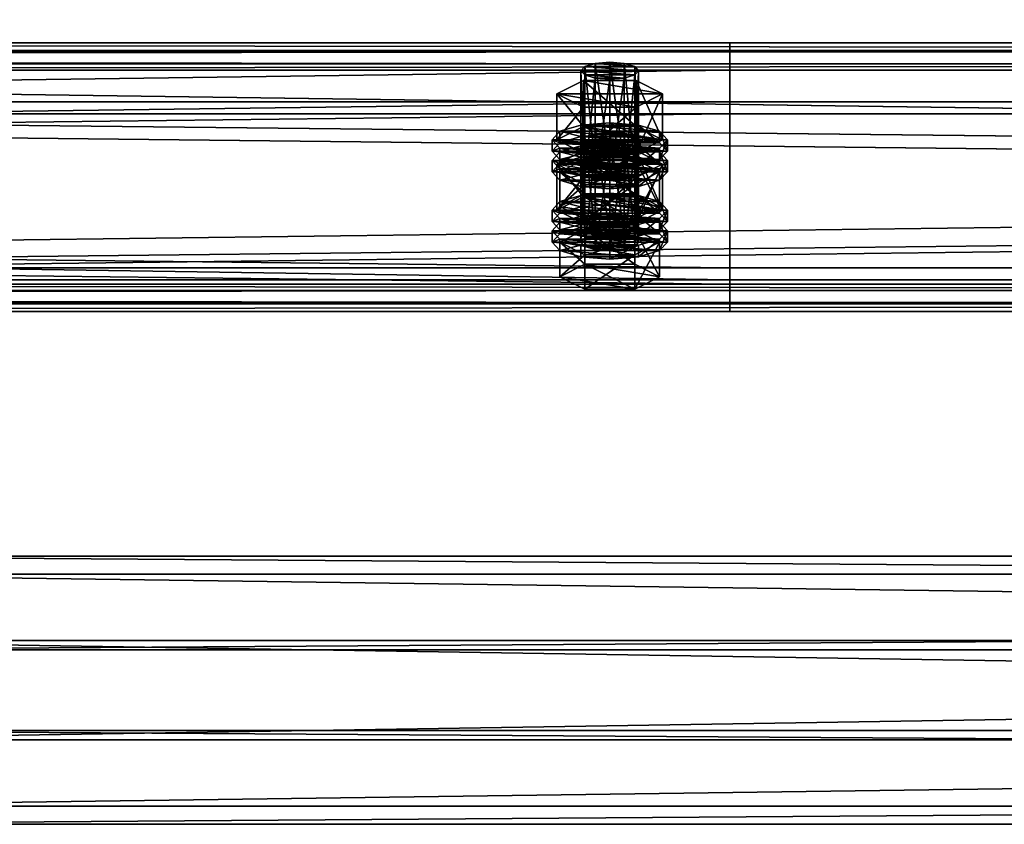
# Model space of a CAD drawing. Header units: millimetres. Extents: x 60485 to 71303, y 100 to 16900.
# Tile 527 of 656: x 63352 to 63557, y 13572 to 13739. Entities that reach past the tile are written whole.
import ezdxf

# ---------------------------------------------------------------- set-up
doc = ezdxf.new("R2010")
doc.units = ezdxf.units.MM
for name, color, linetype in [('13', 7, 'Continuous'), ('3', 7, 'Continuous'), ('4', 7, 'Continuous'), ('9', 7, 'Continuous')]:
    doc.layers.add(name, color=color, linetype=linetype)

msp = doc.modelspace()

# ---------------------------------------------------------------- meshes
at = {"layer": '13', "color": 7}
mesh = msp.add_polyface(dxfattribs=at)
corners = [(63475, 13727.08, 4059.13), (63472, 13727.31, 4059.9), (63472, 13706.28, 4066.34), (63469.8, 13727.96, 4062), (63469.8, 13706.92, 4068.44), (63469, 13728.83, 4064.87), (63469, 13707.8, 4071.31), (63469.8, 13729.71, 4067.74), (63469.8, 13708.67, 4074.17), (63472, 13730.35, 4069.84), (63472, 13709.32, 4076.27), (63475, 13730.59, 4070.61), (63475, 13709.55, 4077.04), (63478, 13727.31, 4059.9), (63480.2, 13727.96, 4062), (63481, 13728.83, 4064.87), (63480.2, 13729.71, 4067.74), (63478, 13730.35, 4069.84), (63480.48, 13721.27, 4057.25), (63469.52, 13721.27, 4057.25), (63469.52, 13711.71, 4060.17), (63464.03, 13724.05, 4066.33), (63464.03, 13714.49, 4069.26), (63469.52, 13726.83, 4075.42), (63469.52, 13717.27, 4078.34), (63480.48, 13717.27, 4078.34), (63485.97, 13724.05, 4066.33), (63480.48, 13711.71, 4060.17), (63464.61, 13711.94, 4076.31), (63485.39, 13711.94, 4076.31), (63469, 13713.23, 4080.51), (63481, 13713.23, 4080.51), (63475, 13713.7, 4082.05), (63464.61, 13712.73, 4063.52), (63463, 13714.49, 4069.26), (63463, 13712.1, 4069.99), (63464.61, 13716.24, 4075), (63464.61, 13713.85, 4075.73), (63469, 13717.53, 4079.2), (63469, 13715.14, 4079.93), (63475, 13718, 4080.73), (63475, 13715.61, 4081.46), (63485.39, 13712.73, 4063.52), (63487, 13714.49, 4069.26), (63485.39, 13716.24, 4075), (63485.39, 13713.85, 4075.73), (63487, 13712.1, 4069.99), (63472, 13712.69, 4012.09), (63478, 13712.69, 4012.09), (63469.8, 13713.33, 4014.19), (63480.2, 13713.33, 4014.19), (63469, 13714.21, 4017.06), (63481, 13714.21, 4017.06), (63469.8, 13715.09, 4019.93), (63480.2, 13715.09, 4019.93), (63472, 13715.73, 4022.03)]
mesh.append_faces([[corners[k] for k in face] for face in [(5, 8, 6, 6), (7, 10, 8, 8), (9, 12, 10, 10), (13, 1, 0, 0), (9, 17, 11, 11), (19, 22, 20, 20), (21, 24, 22, 22), (23, 25, 24, 24), (18, 21, 19, 19), (30, 31, 32, 32), (34, 37, 35, 35), (36, 39, 37, 37), (38, 41, 39, 39)]], dxfattribs={"vtx0": -1, "color": 7})
mesh.append_faces([[corners[k] for k in face] for face in [(1, 13, 3, 3), (3, 14, 5, 5), (5, 15, 7, 7), (7, 16, 9, 9), (21, 26, 23, 23), (24, 27, 22, 22), (28, 29, 30, 30), (33, 42, 34, 34), (34, 43, 36, 36), (36, 44, 38, 38), (41, 45, 39, 39), (39, 45, 37, 37), (37, 46, 35, 35), (47, 48, 49, 49), (49, 50, 51, 51), (51, 52, 53, 53), (53, 54, 55, 55)]], dxfattribs={"vtx0": -1, "vtx1": -1, "color": 7})
mesh.append_faces([[corners[k] for k in face] for face in [(0, 1, 2, 2), (1, 3, 4, 4), (3, 5, 6, 6), (5, 7, 8, 8), (7, 9, 10, 10), (9, 11, 12, 12), (18, 19, 20, 20), (19, 21, 22, 22), (21, 23, 24, 24), (33, 34, 35, 35), (34, 36, 37, 37), (36, 38, 39, 39), (38, 40, 41, 41)]], dxfattribs={"vtx2": -1, "vtx3": -1, "color": 7})
mesh = msp.add_polyface(dxfattribs=at)
corners = [(63481, 13728.83, 4064.87), (63480.2, 13727.96, 4062), (63480.2, 13706.92, 4068.44), (63481, 13707.8, 4071.31), (63478, 13727.31, 4059.9), (63478, 13706.28, 4066.34), (63475, 13727.08, 4059.13), (63475, 13706.04, 4065.57), (63475, 13730.59, 4070.61), (63478, 13730.35, 4069.84), (63478, 13709.32, 4076.27), (63475, 13709.55, 4077.04), (63480.2, 13729.71, 4067.74), (63480.2, 13708.67, 4074.17), (63469.8, 13727.96, 4062), (63469, 13728.83, 4064.87), (63469.8, 13729.71, 4067.74), (63472, 13730.35, 4069.84), (63485.97, 13724.05, 4066.33), (63480.48, 13721.27, 4057.25), (63480.48, 13711.71, 4060.17), (63485.97, 13714.49, 4069.26), (63469.52, 13711.71, 4060.17), (63469.52, 13726.83, 4075.42), (63480.48, 13726.83, 4075.42), (63480.48, 13717.27, 4078.34), (63464.03, 13724.05, 4066.33), (63469.52, 13717.27, 4078.34), (63469, 13713.23, 4080.51), (63485.39, 13711.94, 4076.31), (63481, 13713.23, 4080.51), (63475, 13718, 4080.73), (63481, 13717.53, 4079.2), (63481, 13715.14, 4079.93), (63475, 13715.61, 4081.46), (63485.39, 13716.24, 4075), (63485.39, 13713.85, 4075.73), (63487, 13714.49, 4069.26), (63487, 13712.1, 4069.99), (63463, 13714.49, 4069.26), (63485.39, 13712.73, 4063.52), (63464.61, 13716.24, 4075), (63469, 13717.53, 4079.2), (63464.61, 13713.85, 4075.73), (63478, 13712.69, 4012.09), (63472, 13712.69, 4012.09), (63475, 13712.45, 4011.32), (63469.8, 13713.33, 4014.19), (63480.2, 13713.33, 4014.19), (63469, 13714.21, 4017.06), (63481, 13714.21, 4017.06), (63469.8, 13715.09, 4019.93), (63480.2, 13715.09, 4019.93), (63472, 13715.73, 4022.03), (63478, 13715.73, 4022.03), (63475, 13715.96, 4022.79)]
mesh.append_faces([[corners[k] for k in face] for face in [(0, 2, 3, 3), (8, 10, 11, 11), (9, 13, 10, 10), (12, 3, 13, 13), (18, 20, 21, 21), (19, 22, 20, 20), (24, 21, 25, 25), (23, 18, 24, 24), (21, 27, 25, 25), (31, 33, 34, 34), (32, 36, 33, 33), (35, 38, 36, 36), (42, 32, 31, 31), (36, 34, 33, 33), (44, 45, 46, 46), (53, 54, 55, 55)]], dxfattribs={"vtx0": -1, "color": 7})
mesh.append_faces([[corners[k] for k in face] for face in [(14, 4, 1, 1), (15, 1, 0, 0), (16, 0, 12, 12), (17, 12, 9, 9), (26, 19, 18, 18), (27, 21, 20, 20), (28, 29, 30, 30), (39, 40, 37, 37), (41, 37, 35, 35), (42, 35, 32, 32), (43, 36, 38, 38), (47, 44, 48, 48), (49, 48, 50, 50), (51, 50, 52, 52), (53, 52, 54, 54)]], dxfattribs={"vtx0": -1, "vtx2": -1, "vtx3": -1, "color": 7})
mesh.append_faces([[corners[k] for k in face] for face in [(0, 1, 2, 2), (1, 4, 5, 5), (4, 6, 7, 7), (8, 9, 10, 10), (9, 12, 13, 13), (12, 0, 3, 3), (18, 19, 20, 20), (23, 24, 25, 25), (24, 18, 21, 21), (31, 32, 33, 33), (32, 35, 36, 36), (35, 37, 38, 38)]], dxfattribs={"vtx2": -1, "vtx3": -1, "color": 7})
mesh = msp.add_polyface(dxfattribs=at)
corners = [(63475, 13727.08, 4059.13), (63472, 13706.28, 4066.34), (63475, 13706.04, 4065.57), (63472, 13727.31, 4059.9), (63469.8, 13706.92, 4068.44), (63469.8, 13727.96, 4062), (63469, 13707.8, 4071.31), (63475, 13709.55, 4077.04), (63480.2, 13708.67, 4074.17), (63472, 13709.32, 4076.27), (63469.8, 13708.67, 4074.17), (63481, 13707.8, 4071.31), (63480.2, 13706.92, 4068.44), (63478, 13706.28, 4066.34), (63464.61, 13707.8, 4071.31), (63469.8, 13710.43, 4079.91), (63469.8, 13703.26, 4082.11), (63480.2, 13705.16, 4062.7), (63469.8, 13705.16, 4062.7), (63464.03, 13714.49, 4069.26), (63480.48, 13711.71, 4060.17), (63469.52, 13711.71, 4060.17), (63475, 13706.68, 4059.1), (63469, 13707.15, 4060.64), (63469, 13704.76, 4061.37), (63464.61, 13708.43, 4064.84), (63464.61, 13706.04, 4065.57), (63463, 13710.19, 4070.57), (63463, 13707.8, 4071.31), (63464.61, 13711.94, 4076.31), (63464.61, 13709.55, 4077.04), (63469, 13713.23, 4080.51), (63469, 13710.84, 4081.24), (63475, 13713.7, 4082.05), (63475, 13711.31, 4082.78), (63481, 13707.15, 4060.64), (63485.39, 13708.43, 4064.84), (63487, 13710.19, 4070.57), (63485.39, 13709.55, 4077.04), (63487, 13707.8, 4071.31), (63485.39, 13706.04, 4065.57), (63475, 13710.98, 4057.78), (63469, 13711.45, 4059.32), (63469, 13709.06, 4060.05), (63475, 13708.59, 4058.51), (63464.61, 13712.73, 4063.52), (63464.61, 13710.34, 4064.25), (63463, 13712.1, 4069.99), (63481, 13711.45, 4059.32), (63485.39, 13710.34, 4064.25), (63481, 13709.06, 4060.05), (63472, 13715.73, 4022.03), (63475, 13715.96, 4022.79), (63475, 13694.93, 4029.23), (63464.03, 13709.43, 4018.52), (63469.52, 13712.21, 4027.6), (63469.52, 13702.64, 4030.53), (63480.48, 13706.65, 4009.44), (63469.52, 13706.65, 4009.44), (63485.97, 13709.43, 4018.52)]
mesh.append_faces([[corners[k] for k in face] for face in [(0, 1, 2, 2), (3, 4, 1, 1), (5, 6, 4, 4), (1, 13, 2, 2), (17, 14, 18, 18), (19, 20, 21, 21), (23, 26, 24, 24), (25, 28, 26, 26), (27, 30, 28, 28), (29, 32, 30, 30), (31, 34, 32, 32), (35, 23, 22, 22), (41, 43, 44, 44), (42, 46, 43, 43), (45, 47, 46, 46), (57, 54, 58, 58)]], dxfattribs={"vtx0": -1, "color": 7})
mesh.append_faces([[corners[k] for k in face] for face in [(7, 8, 9, 9), (9, 8, 10, 10), (10, 11, 6, 6), (6, 12, 4, 4), (4, 13, 1, 1), (14, 17, 15, 15), (23, 35, 25, 25), (25, 36, 27, 27), (27, 37, 29, 29), (32, 38, 30, 30), (30, 39, 28, 28), (28, 40, 26, 26), (42, 48, 45, 45), (47, 49, 46, 46), (46, 50, 43, 43), (54, 59, 55, 55)]], dxfattribs={"vtx0": -1, "vtx1": -1, "color": 7})
mesh.append_faces([[corners[k] for k in face] for face in [(14, 15, 16, 16), (22, 23, 24, 24), (23, 25, 26, 26), (25, 27, 28, 28), (27, 29, 30, 30), (29, 31, 32, 32), (31, 33, 34, 34), (41, 42, 43, 43), (42, 45, 46, 46), (51, 52, 53, 53), (54, 55, 56, 56)]], dxfattribs={"vtx2": -1, "vtx3": -1, "color": 7})
mesh = msp.add_polyface(dxfattribs=at)
corners = [(63480.2, 13727.96, 4062), (63478, 13706.28, 4066.34), (63480.2, 13706.92, 4068.44), (63478, 13727.31, 4059.9), (63475, 13706.04, 4065.57), (63480.2, 13708.67, 4074.17), (63475, 13709.55, 4077.04), (63478, 13709.32, 4076.27), (63469.8, 13708.67, 4074.17), (63481, 13707.8, 4071.31), (63469, 13707.8, 4071.31), (63469.8, 13706.92, 4068.44), (63469.8, 13710.43, 4079.91), (63480.2, 13710.43, 4079.91), (63480.2, 13703.26, 4082.11), (63480.2, 13705.16, 4062.7), (63485.39, 13707.8, 4071.31), (63487, 13710.19, 4070.57), (63485.39, 13708.43, 4064.84), (63485.39, 13706.04, 4065.57), (63487, 13707.8, 4071.31), (63481, 13707.15, 4060.64), (63481, 13704.76, 4061.37), (63475, 13706.68, 4059.1), (63475, 13704.29, 4059.83), (63475, 13713.7, 4082.05), (63481, 13713.23, 4080.51), (63481, 13710.84, 4081.24), (63475, 13711.31, 4082.78), (63485.39, 13711.94, 4076.31), (63485.39, 13709.55, 4077.04), (63464.61, 13708.43, 4064.84), (63463, 13710.19, 4070.57), (63464.61, 13711.94, 4076.31), (63469, 13710.84, 4081.24), (63464.61, 13709.55, 4077.04), (63463, 13707.8, 4071.31), (63464.61, 13706.04, 4065.57), (63487, 13714.49, 4069.26), (63485.39, 13712.73, 4063.52), (63485.39, 13710.34, 4064.25), (63487, 13712.1, 4069.99), (63481, 13711.45, 4059.32), (63481, 13709.06, 4060.05), (63475, 13710.98, 4057.78), (63475, 13708.59, 4058.51), (63469, 13711.45, 4059.32), (63464.61, 13712.73, 4063.52), (63463, 13712.1, 4069.99), (63464.61, 13710.34, 4064.25), (63469, 13709.06, 4060.05), (63469.52, 13712.21, 4027.6), (63480.48, 13712.21, 4027.6), (63480.48, 13702.64, 4030.53), (63485.97, 13709.43, 4018.52), (63485.97, 13699.86, 4021.44), (63464.03, 13709.43, 4018.52), (63480.48, 13706.65, 4009.44)]
mesh.append_faces([[corners[k] for k in face] for face in [(0, 1, 2, 2), (3, 4, 1, 1), (5, 6, 7, 7), (12, 16, 13, 13), (17, 19, 20, 20), (18, 22, 19, 19), (25, 27, 28, 28), (26, 30, 27, 27), (29, 20, 30, 30), (27, 34, 28, 28), (38, 40, 41, 41), (39, 43, 40, 40), (42, 45, 43, 43), (42, 46, 44, 44), (50, 43, 45, 45), (51, 54, 52, 52)]], dxfattribs={"vtx0": -1, "color": 7})
mesh.append_faces([[corners[k] for k in face] for face in [(8, 5, 9, 9), (10, 9, 2, 2), (11, 2, 1, 1), (12, 15, 16, 16), (31, 21, 18, 18), (32, 18, 17, 17), (33, 17, 29, 29), (34, 27, 30, 30), (35, 30, 20, 20), (36, 20, 19, 19), (37, 19, 22, 22), (47, 42, 39, 39), (48, 41, 40, 40), (49, 40, 43, 43), (56, 57, 54, 54)]], dxfattribs={"vtx0": -1, "vtx2": -1, "vtx3": -1, "color": 7})
mesh.append_faces([[corners[k] for k in face] for face in [(12, 13, 14, 14), (17, 18, 19, 19), (18, 21, 22, 22), (21, 23, 24, 24), (25, 26, 27, 27), (26, 29, 30, 30), (29, 17, 20, 20), (38, 39, 40, 40), (39, 42, 43, 43), (42, 44, 45, 45), (51, 52, 53, 53), (52, 54, 55, 55)]], dxfattribs={"vtx2": -1, "vtx3": -1, "color": 7})
mesh = msp.add_polyface(dxfattribs=at)
corners = [(63485.39, 13707.8, 4071.31), (63480.2, 13705.16, 4062.7), (63480.2, 13697.99, 4064.89), (63485.39, 13700.62, 4073.5), (63469.8, 13697.99, 4064.89), (63480.2, 13710.43, 4079.91), (63480.2, 13703.26, 4082.11), (63469.8, 13703.26, 4082.11), (63481, 13707.15, 4060.64), (63475, 13704.29, 4059.83), (63481, 13704.76, 4061.37), (63481, 13714.21, 4017.06), (63480.2, 13713.33, 4014.19), (63480.2, 13692.29, 4020.62), (63481, 13693.17, 4023.49), (63478, 13712.69, 4012.09), (63478, 13691.65, 4018.52), (63475, 13712.45, 4011.32), (63475, 13691.42, 4017.75), (63475, 13715.96, 4022.79), (63478, 13715.73, 4022.03), (63478, 13694.69, 4028.46), (63475, 13694.93, 4029.23), (63480.2, 13715.09, 4019.93), (63480.2, 13694.05, 4026.36), (63485.97, 13709.43, 4018.52), (63480.48, 13706.65, 4009.44), (63480.48, 13697.09, 4012.36), (63485.97, 13699.86, 4021.44), (63469.52, 13697.09, 4012.36), (63480.48, 13712.21, 4027.6), (63480.48, 13702.64, 4030.53), (63469.52, 13702.64, 4030.53), (63475, 13699.07, 4034.24), (63481, 13698.6, 4032.7), (63481, 13696.21, 4033.43), (63469, 13698.6, 4032.7), (63485.39, 13697.32, 4028.5), (63487, 13699.86, 4021.44), (63485.39, 13698.11, 4015.71), (63485.39, 13695.72, 4016.44), (63487, 13697.47, 4022.18), (63475, 13703.37, 4032.92), (63481, 13702.9, 4031.38), (63481, 13700.51, 4032.11), (63475, 13700.98, 4033.65), (63485.39, 13701.62, 4027.18), (63485.39, 13699.23, 4027.91), (63464.61, 13698.11, 4015.71), (63481, 13696.82, 4011.51), (63463, 13699.86, 4021.44), (63464.61, 13701.62, 4027.18), (63469, 13702.9, 4031.38), (63464.61, 13699.23, 4027.91)]
mesh.append_faces([[corners[k] for k in face] for face in [(0, 2, 3, 3), (1, 4, 2, 2), (5, 3, 6, 6), (3, 7, 6, 6), (8, 9, 10, 10), (11, 13, 14, 14), (12, 16, 13, 13), (19, 21, 22, 22), (20, 24, 21, 21), (23, 14, 24, 24), (25, 27, 28, 28), (26, 29, 27, 27), (30, 28, 31, 31), (28, 32, 31, 31), (36, 34, 33, 33), (38, 40, 41, 41), (42, 44, 45, 45), (43, 47, 44, 44), (46, 41, 47, 47), (52, 43, 42, 42), (47, 45, 44, 44)]], dxfattribs={"vtx0": -1, "color": 7})
mesh.append_faces([[corners[k] for k in face] for face in [(7, 3, 2, 2), (32, 28, 27, 27), (36, 37, 34, 34), (48, 49, 39, 39), (50, 39, 38, 38), (51, 38, 46, 46), (52, 46, 43, 43), (53, 47, 41, 41)]], dxfattribs={"vtx0": -1, "vtx2": -1, "vtx3": -1, "color": 7})
mesh.append_faces([[corners[k] for k in face] for face in [(0, 1, 2, 2), (5, 0, 3, 3), (11, 12, 13, 13), (12, 15, 16, 16), (15, 17, 18, 18), (19, 20, 21, 21), (20, 23, 24, 24), (23, 11, 14, 14), (25, 26, 27, 27), (33, 34, 35, 35), (38, 39, 40, 40), (42, 43, 44, 44), (43, 46, 47, 47), (46, 38, 41, 41)]], dxfattribs={"vtx2": -1, "vtx3": -1, "color": 7})
mesh = msp.add_polyface(dxfattribs=at)
corners = [(63480.2, 13705.16, 4062.7), (63469.8, 13705.16, 4062.7), (63469.8, 13697.99, 4064.89), (63464.61, 13707.8, 4071.31), (63464.61, 13700.62, 4073.5), (63469.8, 13703.26, 4082.11), (63469.8, 13710.43, 4079.91), (63480.2, 13703.26, 4082.11), (63480.2, 13697.99, 4064.89), (63475, 13706.68, 4059.1), (63469, 13704.76, 4061.37), (63475, 13704.29, 4059.83), (63464.61, 13706.04, 4065.57), (63481, 13704.76, 4061.37), (63475, 13712.45, 4011.32), (63472, 13712.69, 4012.09), (63472, 13691.65, 4018.52), (63469.8, 13713.33, 4014.19), (63469.8, 13692.29, 4020.62), (63469, 13714.21, 4017.06), (63469, 13693.17, 4023.49), (63469.8, 13715.09, 4019.93), (63469.8, 13694.05, 4026.36), (63472, 13715.73, 4022.03), (63472, 13694.69, 4028.46), (63475, 13694.93, 4029.23), (63480.48, 13706.65, 4009.44), (63469.52, 13706.65, 4009.44), (63469.52, 13697.09, 4012.36), (63464.03, 13709.43, 4018.52), (63464.03, 13699.86, 4021.44), (63469.52, 13702.64, 4030.53), (63469.52, 13712.21, 4027.6), (63480.48, 13702.64, 4030.53), (63480.48, 13697.09, 4012.36), (63464.61, 13697.32, 4028.5), (63469, 13698.6, 4032.7), (63469, 13696.21, 4033.43), (63475, 13699.07, 4034.24), (63475, 13696.68, 4034.97), (63485.39, 13697.32, 4028.5), (63464.61, 13698.11, 4015.71), (63463, 13699.86, 4021.44), (63463, 13697.47, 4022.18), (63464.61, 13701.62, 4027.18), (63464.61, 13699.23, 4027.91), (63469, 13702.9, 4031.38), (63469, 13700.51, 4032.11), (63475, 13703.37, 4032.92), (63475, 13700.98, 4033.65), (63469, 13696.82, 4011.51), (63481, 13696.82, 4011.51), (63485.39, 13698.11, 4015.71), (63487, 13699.86, 4021.44), (63485.39, 13701.62, 4027.18), (63485.39, 13699.23, 4027.91), (63487, 13697.47, 4022.18)]
mesh.append_faces([[corners[k] for k in face] for face in [(1, 4, 2, 2), (3, 5, 4, 4), (6, 7, 5, 5), (4, 8, 2, 2), (9, 10, 11, 11), (10, 13, 11, 11), (17, 20, 18, 18), (19, 22, 20, 20), (21, 24, 22, 22), (23, 25, 24, 24), (27, 30, 28, 28), (29, 31, 30, 30), (32, 33, 31, 31), (30, 34, 28, 28), (42, 45, 43, 43), (44, 47, 45, 45), (46, 49, 47, 47)]], dxfattribs={"vtx0": -1, "color": 7})
mesh.append_faces([[corners[k] for k in face] for face in [(5, 8, 4, 4), (12, 13, 10, 10), (31, 34, 30, 30), (35, 40, 36, 36), (50, 51, 41, 41), (41, 52, 42, 42), (42, 53, 44, 44), (44, 54, 46, 46), (49, 55, 47, 47), (47, 55, 45, 45), (45, 56, 43, 43)]], dxfattribs={"vtx0": -1, "vtx1": -1, "color": 7})
mesh.append_faces([[corners[k] for k in face] for face in [(0, 1, 2, 2), (1, 3, 4, 4), (14, 15, 16, 16), (15, 17, 18, 18), (17, 19, 20, 20), (19, 21, 22, 22), (21, 23, 24, 24), (26, 27, 28, 28), (27, 29, 30, 30), (35, 36, 37, 37), (36, 38, 39, 39), (41, 42, 43, 43), (42, 44, 45, 45), (44, 46, 47, 47), (46, 48, 49, 49)]], dxfattribs={"vtx2": -1, "vtx3": -1, "color": 7})
mesh = msp.add_polyface(dxfattribs=at)
corners = [(63475, 13712.45, 4011.32), (63472, 13691.65, 4018.52), (63475, 13691.42, 4017.75), (63472, 13712.69, 4012.09), (63469.8, 13692.29, 4020.62), (63475, 13694.93, 4029.23), (63480.2, 13694.05, 4026.36), (63472, 13694.69, 4028.46), (63469.8, 13694.05, 4026.36), (63481, 13693.17, 4023.49), (63469, 13693.17, 4023.49), (63480.2, 13692.29, 4020.62), (63478, 13691.65, 4018.52), (63480.2, 13690.54, 4014.89), (63469.8, 13690.54, 4014.89), (63469.8, 13683.37, 4017.08), (63464.61, 13693.17, 4023.49), (63464.61, 13686, 4025.69), (63469.8, 13695.8, 4032.1), (63469.8, 13688.63, 4034.29), (63480.2, 13688.63, 4034.29), (63485.39, 13693.17, 4023.49), (63480.2, 13683.37, 4017.08), (63475, 13692.05, 4011.29), (63469, 13692.52, 4012.82), (63469, 13690.13, 4013.55), (63475, 13689.66, 4012.02), (63464.61, 13693.81, 4017.02), (63464.61, 13691.42, 4017.75), (63463, 13695.56, 4022.76), (63463, 13693.17, 4023.49), (63464.61, 13697.32, 4028.5), (63464.61, 13694.93, 4029.23), (63469, 13696.21, 4033.43), (63469, 13698.6, 4032.7), (63475, 13696.68, 4034.97), (63481, 13692.52, 4012.82), (63485.39, 13693.81, 4017.02), (63487, 13695.56, 4022.76), (63485.39, 13694.93, 4029.23), (63487, 13693.17, 4023.49), (63485.39, 13691.42, 4017.75), (63481, 13690.13, 4013.55), (63475, 13696.35, 4009.97), (63469, 13696.82, 4011.51), (63469, 13694.43, 4012.24), (63475, 13693.96, 4010.7), (63464.61, 13698.11, 4015.71), (63464.61, 13695.72, 4016.44), (63463, 13697.47, 4022.18), (63485.39, 13695.72, 4016.44), (63481, 13694.43, 4012.24)]
mesh.append_faces([[corners[k] for k in face] for face in [(0, 1, 2, 2), (3, 4, 1, 1), (1, 12, 2, 2), (14, 17, 15, 15), (16, 19, 17, 17), (18, 20, 19, 19), (13, 16, 14, 14), (17, 22, 15, 15), (23, 25, 26, 26), (24, 28, 25, 25), (27, 30, 28, 28), (29, 32, 30, 30), (31, 33, 32, 32), (34, 35, 33, 33), (36, 24, 23, 23), (43, 45, 46, 46), (44, 48, 45, 45), (47, 49, 48, 48)]], dxfattribs={"vtx0": -1, "color": 7})
mesh.append_faces([[corners[k] for k in face] for face in [(5, 6, 7, 7), (7, 6, 8, 8), (8, 9, 10, 10), (10, 11, 4, 4), (4, 12, 1, 1), (16, 21, 18, 18), (19, 22, 17, 17), (24, 36, 27, 27), (27, 37, 29, 29), (29, 38, 31, 31), (33, 39, 32, 32), (32, 40, 30, 30), (30, 41, 28, 28), (28, 42, 25, 25), (49, 50, 48, 48), (48, 51, 45, 45)]], dxfattribs={"vtx0": -1, "vtx1": -1, "color": 7})
mesh.append_faces([[corners[k] for k in face] for face in [(13, 14, 15, 15), (14, 16, 17, 17), (16, 18, 19, 19), (23, 24, 25, 25), (24, 27, 28, 28), (27, 29, 30, 30), (29, 31, 32, 32), (43, 44, 45, 45), (44, 47, 48, 48)]], dxfattribs={"vtx2": -1, "vtx3": -1, "color": 7})
mesh = msp.add_polyface(dxfattribs=at)
corners = [(63478, 13712.69, 4012.09), (63475, 13691.42, 4017.75), (63478, 13691.65, 4018.52), (63480.2, 13694.05, 4026.36), (63475, 13694.93, 4029.23), (63478, 13694.69, 4028.46), (63469.8, 13694.05, 4026.36), (63481, 13693.17, 4023.49), (63469, 13693.17, 4023.49), (63480.2, 13692.29, 4020.62), (63469.8, 13692.29, 4020.62), (63485.39, 13693.17, 4023.49), (63480.2, 13690.54, 4014.89), (63480.2, 13683.37, 4017.08), (63485.39, 13686, 4025.69), (63469.8, 13683.37, 4017.08), (63469.8, 13695.8, 4032.1), (63480.2, 13695.8, 4032.1), (63480.2, 13688.63, 4034.29), (63464.61, 13693.17, 4023.49), (63469.8, 13688.63, 4034.29), (63487, 13695.56, 4022.76), (63485.39, 13693.81, 4017.02), (63485.39, 13691.42, 4017.75), (63487, 13693.17, 4023.49), (63481, 13692.52, 4012.82), (63481, 13690.13, 4013.55), (63475, 13692.05, 4011.29), (63475, 13689.66, 4012.02), (63475, 13699.07, 4034.24), (63481, 13696.21, 4033.43), (63475, 13696.68, 4034.97), (63481, 13698.6, 4032.7), (63485.39, 13697.32, 4028.5), (63485.39, 13694.93, 4029.23), (63464.61, 13693.81, 4017.02), (63463, 13695.56, 4022.76), (63464.61, 13697.32, 4028.5), (63469, 13696.21, 4033.43), (63464.61, 13694.93, 4029.23), (63463, 13693.17, 4023.49), (63464.61, 13691.42, 4017.75), (63469, 13690.13, 4013.55), (63485.39, 13698.11, 4015.71), (63481, 13696.82, 4011.51), (63481, 13694.43, 4012.24), (63485.39, 13695.72, 4016.44), (63475, 13696.35, 4009.97), (63475, 13693.96, 4010.7), (63469, 13696.82, 4011.51), (63463, 13697.47, 4022.18), (63487, 13697.47, 4022.18), (63464.61, 13695.72, 4016.44), (63469, 13694.43, 4012.24)]
mesh.append_faces([[corners[k] for k in face] for face in [(0, 1, 2, 2), (3, 4, 5, 5), (11, 13, 14, 14), (12, 15, 13, 13), (17, 14, 18, 18), (16, 11, 17, 17), (14, 20, 18, 18), (21, 23, 24, 24), (22, 26, 23, 23), (25, 28, 26, 26), (29, 30, 31, 31), (32, 34, 30, 30), (33, 24, 34, 34), (30, 38, 31, 31), (42, 26, 28, 28), (43, 45, 46, 46), (44, 48, 45, 45), (44, 49, 47, 47), (53, 45, 48, 48)]], dxfattribs={"vtx0": -1, "color": 7})
mesh.append_faces([[corners[k] for k in face] for face in [(6, 3, 7, 7), (8, 7, 9, 9), (10, 9, 2, 2), (19, 12, 11, 11), (20, 14, 13, 13), (35, 25, 22, 22), (36, 22, 21, 21), (37, 21, 33, 33), (38, 30, 34, 34), (39, 34, 24, 24), (40, 24, 23, 23), (41, 23, 26, 26), (50, 51, 46, 46), (52, 46, 45, 45)]], dxfattribs={"vtx0": -1, "vtx2": -1, "vtx3": -1, "color": 7})
mesh.append_faces([[corners[k] for k in face] for face in [(11, 12, 13, 13), (16, 17, 18, 18), (17, 11, 14, 14), (21, 22, 23, 23), (22, 25, 26, 26), (25, 27, 28, 28), (32, 33, 34, 34), (33, 21, 24, 24), (43, 44, 45, 45), (44, 47, 48, 48)]], dxfattribs={"vtx2": -1, "vtx3": -1, "color": 7})
at = {"layer": '3', "color": 91}
mesh = msp.add_polyface(dxfattribs=at)
corners = [(63269.04, 16554.13, 3026.37), (63310.84, 16586.83, 3016.38), (65730.94, 13758.47, 3881.09), (65689.15, 13725.77, 3891.09), (63310.84, 16608.46, 3087.14), (65730.94, 13780.11, 3951.86), (63269.04, 16575.76, 3097.14), (65689.15, 13747.41, 3961.85), (63266.72, 16551.43, 3024.06), (63266.72, 16574.82, 3100.57), (65686.83, 13746.47, 3965.28), (65686.83, 13723.08, 3888.77), (63313.16, 16611.16, 3089.46), (65733.26, 13782.8, 3954.17), (63313.16, 16587.77, 3012.95), (65733.26, 13759.41, 3877.66)]
mesh.append_faces([[corners[k] for k in face] for face in [(0, 2, 3, 3), (1, 5, 2, 2), (4, 7, 5, 5), (6, 3, 7, 7), (8, 10, 11, 11), (9, 13, 10, 10), (12, 15, 13, 13), (14, 11, 15, 15)]], dxfattribs={"vtx0": -1, "color": 91})
mesh.append_faces([[corners[k] for k in face] for face in [(9, 6, 12, 12), (6, 8, 0, 0), (0, 8, 1, 1), (12, 4, 14, 14), (4, 12, 6, 6), (14, 1, 8, 8), (11, 3, 15, 15), (3, 10, 7, 7), (7, 10, 5, 5), (15, 2, 13, 13), (2, 15, 3, 3), (13, 5, 10, 10)]], dxfattribs={"vtx0": -1, "vtx1": -1, "color": 91})
mesh.append_faces([[corners[k] for k in face] for face in [(6, 9, 8, 8), (14, 4, 1, 1), (3, 11, 10, 10), (13, 2, 5, 5)]], dxfattribs={"vtx0": -1, "vtx2": -1, "vtx3": -1, "color": 91})
mesh.append_faces([[corners[k] for k in face] for face in [(0, 1, 2, 2), (1, 4, 5, 5), (4, 6, 7, 7), (6, 0, 3, 3), (8, 9, 10, 10), (9, 12, 13, 13), (12, 14, 15, 15), (14, 8, 11, 11)]], dxfattribs={"vtx2": -1, "vtx3": -1, "color": 91})
at = {"layer": '4', "color": 171}
mesh = msp.add_polyface(dxfattribs=at)
corners = [(65712, 13608.36, 3937.44), (65712, 13575.85, 3947.38), (63288, 13575.85, 3947.38), (63288, 13608.36, 3937.44), (65712, 13591.64, 3999.02), (63288, 13591.64, 3999.02), (65712, 13624.15, 3989.08), (63288, 13624.15, 3989.08), (65712, 13610.35, 3933.69), (65712, 13627.9, 3991.07), (63288, 13627.9, 3991.07), (63288, 13610.35, 3933.69), (65712, 13589.65, 4002.77), (63288, 13589.65, 4002.77), (65712, 13572.1, 3945.39), (63288, 13572.1, 3945.39)]
mesh.append_faces([[corners[k] for k in face] for face in [(0, 2, 3, 3), (1, 5, 2, 2), (4, 7, 5, 5), (6, 3, 7, 7), (8, 10, 11, 11), (9, 13, 10, 10), (12, 15, 13, 13), (14, 11, 15, 15)]], dxfattribs={"vtx0": -1, "color": 171})
mesh.append_faces([[corners[k] for k in face] for face in [(9, 6, 12, 12), (6, 8, 0, 0), (14, 0, 8, 8), (11, 3, 15, 15), (3, 10, 7, 7), (7, 10, 5, 5), (15, 2, 13, 13), (2, 15, 3, 3), (13, 5, 10, 10)]], dxfattribs={"vtx0": -1, "vtx1": -1, "color": 171})
mesh.append_faces([[corners[k] for k in face] for face in [(6, 9, 8, 8), (12, 6, 4, 4), (4, 14, 12, 12), (14, 4, 1, 1), (14, 1, 0, 0), (3, 11, 10, 10), (13, 2, 5, 5)]], dxfattribs={"vtx0": -1, "vtx2": -1, "vtx3": -1, "color": 171})
mesh.append_faces([[corners[k] for k in face] for face in [(0, 1, 2, 2), (1, 4, 5, 5), (4, 6, 7, 7), (6, 0, 3, 3), (8, 9, 10, 10), (9, 12, 13, 13), (12, 14, 15, 15), (14, 8, 11, 11)]], dxfattribs={"vtx2": -1, "vtx3": -1, "color": 171})
at = {"layer": '9', "color": 243}
mesh = msp.add_polyface(dxfattribs=at)
corners = [(60500, 13730.27, 3975.54), (60500, 13685.32, 3989.29), (63500, 13685.32, 3989.29), (63500, 13730.27, 3975.54), (60500, 13719.84, 4102.13), (63500, 13719.84, 4102.13), (60500, 13684.46, 4112.95), (63500, 13684.46, 4112.95), (60500, 13680.65, 4100.52), (63500, 13680.65, 4100.52), (60500, 13678.74, 4101.11), (63500, 13678.74, 4101.11), (60500, 13683.13, 4115.45), (63500, 13683.13, 4115.45), (60500, 13722.34, 4103.46), (63500, 13722.34, 4103.46), (60500, 13687.82, 3990.62), (63500, 13687.82, 3990.62), (60500, 13728.94, 3978.04), (63500, 13728.94, 3978.04), (60500, 13732.74, 3990.47), (63500, 13732.74, 3990.47), (60500, 13734.66, 3989.89), (63500, 13734.66, 3989.89)]
mesh.append_faces([[corners[k] for k in face] for face in [(0, 2, 3, 3), (1, 5, 2, 2), (4, 7, 5, 5), (6, 9, 7, 7), (8, 11, 9, 9), (10, 13, 11, 11), (12, 15, 13, 13), (14, 17, 15, 15), (16, 19, 17, 17), (18, 21, 19, 19), (20, 23, 21, 21), (22, 3, 23, 23), (20, 0, 22, 22), (8, 12, 10, 10), (13, 9, 11, 11)]], dxfattribs={"vtx0": -1, "color": 243})
mesh.append_faces([[corners[k] for k in face] for face in [(1, 16, 4, 4), (16, 0, 18, 18), (18, 0, 20, 20), (12, 6, 14, 14), (14, 4, 16, 16), (3, 19, 23, 23), (19, 2, 17, 17), (15, 5, 13, 13)]], dxfattribs={"vtx0": -1, "vtx1": -1, "color": 243})
mesh.append_faces([[corners[k] for k in face] for face in [(16, 1, 0, 0), (12, 8, 6, 6), (14, 6, 4, 4), (19, 3, 2, 2), (17, 2, 5, 5), (5, 15, 17, 17), (13, 5, 7, 7), (13, 7, 9, 9)]], dxfattribs={"vtx0": -1, "vtx2": -1, "vtx3": -1, "color": 243})
mesh.append_faces([[corners[k] for k in face] for face in [(21, 23, 19, 19)]], dxfattribs={"vtx1": -1, "color": 243})
mesh.append_faces([[corners[k] for k in face] for face in [(0, 1, 2, 2), (1, 4, 5, 5), (4, 6, 7, 7), (6, 8, 9, 9), (8, 10, 11, 11), (10, 12, 13, 13), (12, 14, 15, 15), (14, 16, 17, 17), (16, 18, 19, 19), (18, 20, 21, 21), (20, 22, 23, 23), (22, 0, 3, 3)]], dxfattribs={"vtx2": -1, "vtx3": -1, "color": 243})
mesh = msp.add_polyface(dxfattribs=at)
corners = [(62900, 13730.27, 3975.54), (62900, 13685.32, 3989.29), (66100, 13685.32, 3989.29), (66100, 13730.27, 3975.54), (62900, 13719.84, 4102.13), (66100, 13719.84, 4102.13), (62900, 13684.46, 4112.95), (66100, 13684.46, 4112.95), (62900, 13680.65, 4100.52), (66100, 13680.65, 4100.52), (62900, 13678.74, 4101.11), (66100, 13678.74, 4101.11), (62900, 13683.13, 4115.45), (66100, 13683.13, 4115.45), (62900, 13722.34, 4103.46), (66100, 13722.34, 4103.46), (62900, 13687.82, 3990.62), (66100, 13687.82, 3990.62), (62900, 13728.94, 3978.04), (66100, 13728.94, 3978.04), (62900, 13732.74, 3990.47), (66100, 13732.74, 3990.47), (62900, 13734.66, 3989.89), (66100, 13734.66, 3989.89)]
mesh.append_faces([[corners[k] for k in face] for face in [(0, 2, 3, 3), (1, 5, 2, 2), (4, 7, 5, 5), (6, 9, 7, 7), (8, 11, 9, 9), (10, 13, 11, 11), (12, 15, 13, 13), (14, 17, 15, 15), (16, 19, 17, 17), (18, 21, 19, 19), (20, 23, 21, 21), (22, 3, 23, 23), (20, 0, 22, 22), (8, 12, 10, 10), (11, 7, 9, 9), (3, 21, 23, 23)]], dxfattribs={"vtx0": -1, "color": 243})
mesh.append_faces([[corners[k] for k in face] for face in [(0, 16, 1, 1), (16, 0, 18, 18), (18, 0, 20, 20), (12, 6, 14, 14), (14, 1, 16, 16), (2, 19, 3, 3), (19, 2, 17, 17), (17, 2, 15, 15), (15, 5, 13, 13), (13, 7, 11, 11), (21, 3, 19, 19)]], dxfattribs={"vtx0": -1, "vtx1": -1, "color": 243})
mesh.append_faces([[corners[k] for k in face] for face in [(12, 8, 6, 6), (14, 6, 4, 4), (14, 4, 1, 1), (15, 2, 5, 5), (13, 5, 7, 7)]], dxfattribs={"vtx0": -1, "vtx2": -1, "vtx3": -1, "color": 243})
mesh.append_faces([[corners[k] for k in face] for face in [(0, 1, 2, 2), (1, 4, 5, 5), (4, 6, 7, 7), (6, 8, 9, 9), (8, 10, 11, 11), (10, 12, 13, 13), (12, 14, 15, 15), (14, 16, 17, 17), (16, 18, 19, 19), (18, 20, 21, 21), (20, 22, 23, 23), (22, 0, 3, 3)]], dxfattribs={"vtx2": -1, "vtx3": -1, "color": 243})

doc.saveas('drawing.dxf')
